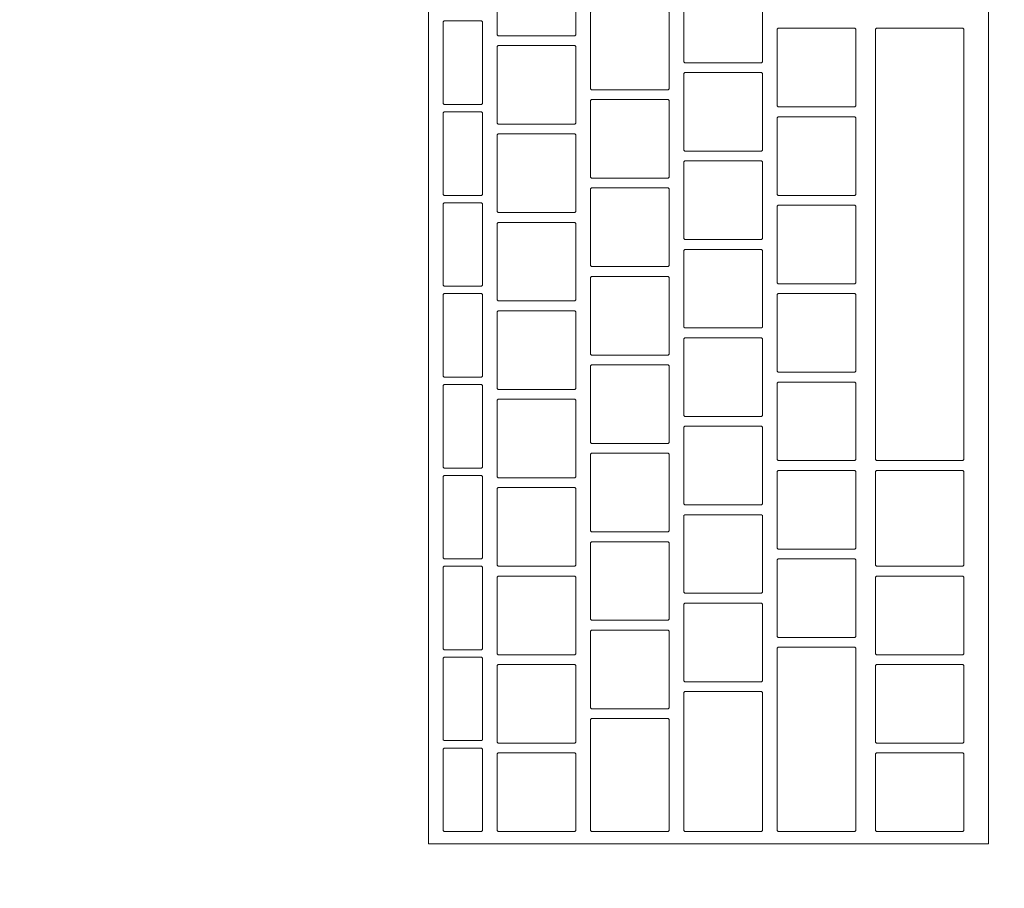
# Model space of a CAD drawing. Header units: metres. Extents: x -4 to 100, y -11 to 17.
# Tile 335 of 656: x 22.507 to 22.707, y 11.818 to 11.995. Entities that reach past the tile are written whole.
import ezdxf

# ---------------------------------------------------------------- set-up
doc = ezdxf.new("R2010")
doc.units = ezdxf.units.M
doc.header["$MEASUREMENT"] = 0
doc.linetypes.add('Wipeout_Contour', pattern=[1, 0, -1])
doc.layers.add('152 - Bemaßung_ Beschriftung.Ausbau', color=7, linetype='Continuous')
doc.layers.add('701 - Einrichtung.Möbel', color=7, linetype='Continuous')
doc.styles.add('ERSTELLTER_STIL_2', font='txt')
doc.dimstyles.new('ERSTELLTER_STIL__5', dxfattribs={"dimtxt": 0.1, "dimasz": 0.0532, "dimexe": 0.18, "dimexo": 0.0625, "dimgap": 0, "dimtad": 1, "dimtih": 1, "dimtoh": 1, "dimzin": 0, "dimdsep": 46, "dimtxsty": 'ERSTELLTER_STIL_2', "dimblk": 'ARROWHEAD_2', "dimblk1": 'ARROWHEAD_2', "dimblk2": 'ARROWHEAD_2', "dimcen": 0.09, "dimse1": 1, "dimse2": 1, "dimclrd": 7, "dimclre": 7, "dimclrt": 7, "dimazin": 0, "dimtfac": 1, "dimtdec": 4, "dimtmove": 0, "dimatfit": 3, "dimfxl": 1, "dimtolj": 1, "dimtzin": 0, "dimarcsym": 0})

# ---------------------------------------------------------------- blocks, each defined once
blk = doc.blocks.new('*D330')
at = {"layer": '152 - Bemaßung_ Beschriftung.Ausbau', "color": 7, "linetype": 'Continuous', "lineweight": 5}
for p, q in [((22.22017, 15.39), (22.17975, 15.32)), ((25.67018, 15.39), (25.62977, 15.32)), ((22.19996, 15.355), (25.64997, 15.355))]:
    blk.add_line(p, q, dxfattribs=at)
at = {"layer": '152 - Bemaßung_ Beschriftung.Ausbau', "color": 7, "lineweight": 5, "char_height": 0.1, "attachment_point": 7, "style": 'ERSTELLTER_STIL_2'}
for s, insert in [('\\A1;{\\pql;\\fArial|b0|i0|c0|p38;3,45}', (23.71605, 15.375)), ('\\A1;{\\pql;\\fArial|b0|i0|c0|p38;15}', (25.47797, 15.375))]:
    blk.add_mtext(s, dxfattribs=dict(at, insert=insert))
blk = doc.blocks.new('ARROWHEAD_2')
at = {"color": 0, "linetype": 'Continuous', "lineweight": 0}
for p, q in [((-0.3781, -0.655), (0.3781, 0.655)), ((0, 0), (-1, 0))]:
    blk.add_line(p, q, dxfattribs=at)
blk = doc.blocks.new('*D331')
at = {"layer": '152 - Bemaßung_ Beschriftung.Ausbau', "color": 7, "linetype": 'Continuous', "lineweight": 5}
for p, q in [((25.64997, 15.3025), (25.64997, 15.4075)), ((25.67018, 15.39), (25.62977, 15.32)), ((25.82018, 15.39), (25.77977, 15.32)), ((22.19996, 15.355), (25.64997, 15.355)), ((25.64997, 15.355), (25.79997, 15.355))]:
    blk.add_line(p, q, dxfattribs=at)

msp = doc.modelspace()

# ---------------------------------------------------------------- wipeouts: each hides what was drawn before it
at = {"color": 254, "linetype": 'Wipeout_Contour', "lineweight": 0, "ltscale": 155.938726}
msp.add_wipeout([(22.19997, 10.68998), (24.39997, 10.68998), (24.39997, 11.48998), (22.99997, 11.48998), (22.99997, 12.68998), (22.19997, 12.68998)], dxfattribs=at).dxf.layer = '701 - Einrichtung.Möbel'

# ---------------------------------------------------------------- next in the draw order: wipeouts: each hides what was drawn before it
at = {"color": 254, "linetype": 'Wipeout_Contour', "lineweight": 0, "ltscale": 102.454512}
msp.add_wipeout([(22.70389, 11.82684), (22.70389, 12.08884), (22.58989, 12.08884), (22.58989, 11.82684)], dxfattribs=at).dxf.layer = '701 - Einrichtung.Möbel'

# ---------------------------------------------------------------- next in the draw order: linework, layer by layer
at = {"layer": '701 - Einrichtung.Möbel', "color": 7, "linetype": 'Continuous', "lineweight": 5, "flags": 128}
msp.add_lwpolyline([(22.70389, 11.82684), (22.70389, 12.08884), (22.58989, 12.08884), (22.58989, 11.82684)], close=True, dxfattribs=at)

# ---------------------------------------------------------------- next in the draw order: wipeouts: each hides what was drawn before it
at = {"color": 254, "linetype": 'Wipeout_Contour', "lineweight": 0, "ltscale": 229.990725}
msp.add_wipeout([(22.61989, 11.99934), (22.61989, 12.00714), (22.61969, 12.00734), (22.60409, 12.00734), (22.60389, 12.00714), (22.60389, 11.99154), (22.60409, 11.99134), (22.61969, 11.99134), (22.61989, 11.99154)], dxfattribs=at).dxf.layer = '701 - Einrichtung.Möbel'
at = {"color": 254, "linetype": 'Wipeout_Contour', "lineweight": 0, "ltscale": 230.269458}
msp.add_wipeout([(22.65789, 11.99384), (22.65789, 12.00164), (22.65769, 12.00184), (22.64209, 12.00184), (22.64189, 12.00164), (22.64189, 11.98604), (22.64209, 11.98584), (22.65769, 11.98584), (22.65789, 11.98604)], dxfattribs=at).dxf.layer = '701 - Einrichtung.Möbel'
at = {"color": 254, "linetype": 'Wipeout_Contour', "lineweight": 0, "ltscale": 230.095242}
msp.add_wipeout([(22.63889, 11.98834), (22.63889, 11.99614), (22.63869, 11.99634), (22.62309, 11.99634), (22.62289, 11.99614), (22.62289, 11.98054), (22.62309, 11.98034), (22.63869, 11.98034), (22.63889, 11.98054)], dxfattribs=at).dxf.layer = '701 - Einrichtung.Möbel'
at = {"color": 254, "linetype": 'Wipeout_Contour', "lineweight": 0, "ltscale": 229.811053}
msp.add_wipeout([(22.60089, 11.98584), (22.60089, 11.99414), (22.60069, 11.99434), (22.59309, 11.99434), (22.59289, 11.99414), (22.59289, 11.97754), (22.59309, 11.97734), (22.60069, 11.97734), (22.60089, 11.97754)], dxfattribs=at).dxf.layer = '701 - Einrichtung.Möbel'
at = {"color": 254, "linetype": 'Wipeout_Contour', "lineweight": 0, "ltscale": 230.382551}
msp.add_wipeout([(22.67689, 11.98484), (22.67689, 11.99264), (22.67669, 11.99284), (22.66109, 11.99284), (22.66089, 11.99264), (22.66089, 11.97704), (22.66109, 11.97684), (22.67669, 11.97684), (22.67689, 11.97704)], dxfattribs=at).dxf.layer = '701 - Einrichtung.Möbel'
at = {"color": 254, "linetype": 'Wipeout_Contour', "lineweight": 0, "ltscale": 230.401413}
msp.add_wipeout([(22.69889, 11.94884), (22.69889, 11.99264), (22.69869, 11.99284), (22.68109, 11.99284), (22.68089, 11.99264), (22.68089, 11.90504), (22.68109, 11.90484), (22.69869, 11.90484), (22.69889, 11.90504)], dxfattribs=at).dxf.layer = '701 - Einrichtung.Möbel'
at = {"color": 254, "linetype": 'Wipeout_Contour', "lineweight": 0, "ltscale": 229.9147}
msp.add_wipeout([(22.61989, 11.98134), (22.61989, 11.98914), (22.61969, 11.98934), (22.60409, 11.98934), (22.60389, 11.98914), (22.60389, 11.97354), (22.60409, 11.97334), (22.61969, 11.97334), (22.61989, 11.97354)], dxfattribs=at).dxf.layer = '701 - Einrichtung.Möbel'
at = {"color": 254, "linetype": 'Wipeout_Contour', "lineweight": 0, "ltscale": 230.19356}
msp.add_wipeout([(22.65789, 11.97584), (22.65789, 11.98364), (22.65769, 11.98384), (22.64209, 11.98384), (22.64189, 11.98364), (22.64189, 11.96804), (22.64209, 11.96784), (22.65769, 11.96784), (22.65789, 11.96804)], dxfattribs=at).dxf.layer = '701 - Einrichtung.Möbel'
at = {"color": 254, "linetype": 'Wipeout_Contour', "lineweight": 0, "ltscale": 230.019322}
msp.add_wipeout([(22.63889, 11.97034), (22.63889, 11.97814), (22.63869, 11.97834), (22.62309, 11.97834), (22.62289, 11.97814), (22.62289, 11.96254), (22.62309, 11.96234), (22.63869, 11.96234), (22.63889, 11.96254)], dxfattribs=at).dxf.layer = '701 - Einrichtung.Möbel'
at = {"color": 254, "linetype": 'Wipeout_Contour', "lineweight": 0, "ltscale": 229.732944}
msp.add_wipeout([(22.60089, 11.96734), (22.60089, 11.97564), (22.60069, 11.97584), (22.59309, 11.97584), (22.59289, 11.97564), (22.59289, 11.95904), (22.59309, 11.95884), (22.60069, 11.95884), (22.60089, 11.95904)], dxfattribs=at).dxf.layer = '701 - Einrichtung.Möbel'
at = {"color": 254, "linetype": 'Wipeout_Contour', "lineweight": 0, "ltscale": 230.306747}
msp.add_wipeout([(22.67689, 11.96684), (22.67689, 11.97464), (22.67669, 11.97484), (22.66109, 11.97484), (22.66089, 11.97464), (22.66089, 11.95904), (22.66109, 11.95884), (22.67669, 11.95884), (22.67689, 11.95904)], dxfattribs=at).dxf.layer = '701 - Einrichtung.Möbel'
at = {"color": 254, "linetype": 'Wipeout_Contour', "lineweight": 0, "ltscale": 229.838764}
msp.add_wipeout([(22.61989, 11.96334), (22.61989, 11.97114), (22.61969, 11.97134), (22.60409, 11.97134), (22.60389, 11.97114), (22.60389, 11.95554), (22.60409, 11.95534), (22.61969, 11.95534), (22.61989, 11.95554)], dxfattribs=at).dxf.layer = '701 - Einrichtung.Möbel'
at = {"color": 254, "linetype": 'Wipeout_Contour', "lineweight": 0, "ltscale": 230.117751}
msp.add_wipeout([(22.65789, 11.95784), (22.65789, 11.96564), (22.65769, 11.96584), (22.64209, 11.96584), (22.64189, 11.96564), (22.64189, 11.95004), (22.64209, 11.94984), (22.65769, 11.94984), (22.65789, 11.95004)], dxfattribs=at).dxf.layer = '701 - Einrichtung.Möbel'
at = {"color": 254, "linetype": 'Wipeout_Contour', "lineweight": 0, "ltscale": 229.94349}
msp.add_wipeout([(22.63889, 11.95234), (22.63889, 11.96014), (22.63869, 11.96034), (22.62309, 11.96034), (22.62289, 11.96014), (22.62289, 11.94454), (22.62309, 11.94434), (22.63869, 11.94434), (22.63889, 11.94454)], dxfattribs=at).dxf.layer = '701 - Einrichtung.Möbel'
at = {"color": 254, "linetype": 'Wipeout_Contour', "lineweight": 0, "ltscale": 229.65493}
msp.add_wipeout([(22.60089, 11.94884), (22.60089, 11.95714), (22.60069, 11.95734), (22.59309, 11.95734), (22.59289, 11.95714), (22.59289, 11.94054), (22.59309, 11.94034), (22.60069, 11.94034), (22.60089, 11.94054)], dxfattribs=at).dxf.layer = '701 - Einrichtung.Möbel'
at = {"color": 254, "linetype": 'Wipeout_Contour', "lineweight": 0, "ltscale": 230.231032}
msp.add_wipeout([(22.67689, 11.94884), (22.67689, 11.95664), (22.67669, 11.95684), (22.66109, 11.95684), (22.66089, 11.95664), (22.66089, 11.94104), (22.66109, 11.94084), (22.67669, 11.94084), (22.67689, 11.94104)], dxfattribs=at).dxf.layer = '701 - Einrichtung.Möbel'
at = {"color": 254, "linetype": 'Wipeout_Contour', "lineweight": 0, "ltscale": 229.762918}
msp.add_wipeout([(22.61989, 11.94534), (22.61989, 11.95314), (22.61969, 11.95334), (22.60409, 11.95334), (22.60389, 11.95314), (22.60389, 11.93754), (22.60409, 11.93734), (22.61969, 11.93734), (22.61989, 11.93754)], dxfattribs=at).dxf.layer = '701 - Einrichtung.Möbel'
at = {"color": 254, "linetype": 'Wipeout_Contour', "lineweight": 0, "ltscale": 230.042031}
msp.add_wipeout([(22.65789, 11.93984), (22.65789, 11.94764), (22.65769, 11.94784), (22.64209, 11.94784), (22.64189, 11.94764), (22.64189, 11.93204), (22.64209, 11.93184), (22.65769, 11.93184), (22.65789, 11.93204)], dxfattribs=at).dxf.layer = '701 - Einrichtung.Möbel'
at = {"color": 254, "linetype": 'Wipeout_Contour', "lineweight": 0, "ltscale": 229.867747}
msp.add_wipeout([(22.63889, 11.93434), (22.63889, 11.94214), (22.63869, 11.94234), (22.62309, 11.94234), (22.62289, 11.94214), (22.62289, 11.92654), (22.62309, 11.92634), (22.63869, 11.92634), (22.63889, 11.92654)], dxfattribs=at).dxf.layer = '701 - Einrichtung.Möbel'
at = {"color": 254, "linetype": 'Wipeout_Contour', "lineweight": 0, "ltscale": 229.57701}
msp.add_wipeout([(22.60089, 11.93034), (22.60089, 11.93864), (22.60069, 11.93884), (22.59309, 11.93884), (22.59289, 11.93864), (22.59289, 11.92204), (22.59309, 11.92184), (22.60069, 11.92184), (22.60089, 11.92204)], dxfattribs=at).dxf.layer = '701 - Einrichtung.Möbel'
at = {"color": 254, "linetype": 'Wipeout_Contour', "lineweight": 0, "ltscale": 230.155406}
msp.add_wipeout([(22.67689, 11.93084), (22.67689, 11.93864), (22.67669, 11.93884), (22.66109, 11.93884), (22.66089, 11.93864), (22.66089, 11.92304), (22.66109, 11.92284), (22.67669, 11.92284), (22.67689, 11.92304)], dxfattribs=at).dxf.layer = '701 - Einrichtung.Möbel'
at = {"color": 254, "linetype": 'Wipeout_Contour', "lineweight": 0, "ltscale": 229.68716}
msp.add_wipeout([(22.61989, 11.92734), (22.61989, 11.93514), (22.61969, 11.93534), (22.60409, 11.93534), (22.60389, 11.93514), (22.60389, 11.91954), (22.60409, 11.91934), (22.61969, 11.91934), (22.61989, 11.91954)], dxfattribs=at).dxf.layer = '701 - Einrichtung.Möbel'
at = {"color": 254, "linetype": 'Wipeout_Contour', "lineweight": 0, "ltscale": 229.9664}
msp.add_wipeout([(22.65789, 11.92184), (22.65789, 11.92964), (22.65769, 11.92984), (22.64209, 11.92984), (22.64189, 11.92964), (22.64189, 11.91404), (22.64209, 11.91384), (22.65769, 11.91384), (22.65789, 11.91404)], dxfattribs=at).dxf.layer = '701 - Einrichtung.Möbel'
at = {"color": 254, "linetype": 'Wipeout_Contour', "lineweight": 0, "ltscale": 229.792094}
msp.add_wipeout([(22.63889, 11.91634), (22.63889, 11.92414), (22.63869, 11.92434), (22.62309, 11.92434), (22.62289, 11.92414), (22.62289, 11.90854), (22.62309, 11.90834), (22.63869, 11.90834), (22.63889, 11.90854)], dxfattribs=at).dxf.layer = '701 - Einrichtung.Möbel'
at = {"color": 254, "linetype": 'Wipeout_Contour', "lineweight": 0, "ltscale": 230.07987}
msp.add_wipeout([(22.67689, 11.91284), (22.67689, 11.92064), (22.67669, 11.92084), (22.66109, 11.92084), (22.66089, 11.92064), (22.66089, 11.90504), (22.66109, 11.90484), (22.67669, 11.90484), (22.67689, 11.90504)], dxfattribs=at).dxf.layer = '701 - Einrichtung.Möbel'
at = {"color": 254, "linetype": 'Wipeout_Contour', "lineweight": 0, "ltscale": 229.499185}
msp.add_wipeout([(22.60089, 11.91184), (22.60089, 11.92014), (22.60069, 11.92034), (22.59309, 11.92034), (22.59289, 11.92014), (22.59289, 11.90354), (22.59309, 11.90334), (22.60069, 11.90334), (22.60089, 11.90354)], dxfattribs=at).dxf.layer = '701 - Einrichtung.Möbel'
at = {"color": 254, "linetype": 'Wipeout_Contour', "lineweight": 0, "ltscale": 229.611492}
msp.add_wipeout([(22.61989, 11.90934), (22.61989, 11.91714), (22.61969, 11.91734), (22.60409, 11.91734), (22.60389, 11.91714), (22.60389, 11.90154), (22.60409, 11.90134), (22.61969, 11.90134), (22.61989, 11.90154)], dxfattribs=at).dxf.layer = '701 - Einrichtung.Möbel'
at = {"color": 254, "linetype": 'Wipeout_Contour', "lineweight": 0, "ltscale": 229.890859}
msp.add_wipeout([(22.65789, 11.90384), (22.65789, 11.91164), (22.65769, 11.91184), (22.64209, 11.91184), (22.64189, 11.91164), (22.64189, 11.89604), (22.64209, 11.89584), (22.65769, 11.89584), (22.65789, 11.89604)], dxfattribs=at).dxf.layer = '701 - Einrichtung.Möbel'
at = {"color": 254, "linetype": 'Wipeout_Contour', "lineweight": 0, "ltscale": 229.71653}
msp.add_wipeout([(22.63889, 11.89834), (22.63889, 11.90614), (22.63869, 11.90634), (22.62309, 11.90634), (22.62289, 11.90614), (22.62289, 11.89054), (22.62309, 11.89034), (22.63869, 11.89034), (22.63889, 11.89054)], dxfattribs=at).dxf.layer = '701 - Einrichtung.Möbel'
at = {"color": 254, "linetype": 'Wipeout_Contour', "lineweight": 0, "ltscale": 230.004423}
msp.add_wipeout([(22.67689, 11.89484), (22.67689, 11.90264), (22.67669, 11.90284), (22.66109, 11.90284), (22.66089, 11.90264), (22.66089, 11.88704), (22.66109, 11.88684), (22.67669, 11.88684), (22.67689, 11.88704)], dxfattribs=at).dxf.layer = '701 - Einrichtung.Möbel'
at = {"color": 254, "linetype": 'Wipeout_Contour', "lineweight": 0, "ltscale": 230.165429}
msp.add_wipeout([(22.69889, 11.89309), (22.69889, 11.90264), (22.69869, 11.90284), (22.68109, 11.90284), (22.68089, 11.90264), (22.68089, 11.88354), (22.68109, 11.88334), (22.69869, 11.88334), (22.69889, 11.88354)], dxfattribs=at).dxf.layer = '701 - Einrichtung.Möbel'
at = {"color": 254, "linetype": 'Wipeout_Contour', "lineweight": 0, "ltscale": 229.421453}
msp.add_wipeout([(22.60089, 11.89334), (22.60089, 11.90164), (22.60069, 11.90184), (22.59309, 11.90184), (22.59289, 11.90164), (22.59289, 11.88504), (22.59309, 11.88484), (22.60069, 11.88484), (22.60089, 11.88504)], dxfattribs=at).dxf.layer = '701 - Einrichtung.Möbel'
at = {"color": 254, "linetype": 'Wipeout_Contour', "lineweight": 0, "ltscale": 229.535913}
msp.add_wipeout([(22.61989, 11.89134), (22.61989, 11.89914), (22.61969, 11.89934), (22.60409, 11.89934), (22.60389, 11.89914), (22.60389, 11.88354), (22.60409, 11.88334), (22.61969, 11.88334), (22.61989, 11.88354)], dxfattribs=at).dxf.layer = '701 - Einrichtung.Möbel'
at = {"color": 254, "linetype": 'Wipeout_Contour', "lineweight": 0, "ltscale": 229.815406}
msp.add_wipeout([(22.65789, 11.88584), (22.65789, 11.89364), (22.65769, 11.89384), (22.64209, 11.89384), (22.64189, 11.89364), (22.64189, 11.87804), (22.64209, 11.87784), (22.65769, 11.87784), (22.65789, 11.87804)], dxfattribs=at).dxf.layer = '701 - Einrichtung.Möbel'
at = {"color": 254, "linetype": 'Wipeout_Contour', "lineweight": 0, "ltscale": 229.641056}
msp.add_wipeout([(22.63889, 11.88034), (22.63889, 11.88814), (22.63869, 11.88834), (22.62309, 11.88834), (22.62289, 11.88814), (22.62289, 11.87254), (22.62309, 11.87234), (22.63869, 11.87234), (22.63889, 11.87254)], dxfattribs=at).dxf.layer = '701 - Einrichtung.Möbel'
at = {"color": 254, "linetype": 'Wipeout_Contour', "lineweight": 0, "ltscale": 229.929065}
msp.add_wipeout([(22.67689, 11.87684), (22.67689, 11.88464), (22.67669, 11.88484), (22.66109, 11.88484), (22.66089, 11.88464), (22.66089, 11.86904), (22.66109, 11.86884), (22.67669, 11.86884), (22.67689, 11.86904)], dxfattribs=at).dxf.layer = '701 - Einrichtung.Möbel'
at = {"color": 254, "linetype": 'Wipeout_Contour', "lineweight": 0, "ltscale": 229.343817}
msp.add_wipeout([(22.60089, 11.87484), (22.60089, 11.88314), (22.60069, 11.88334), (22.59309, 11.88334), (22.59289, 11.88314), (22.59289, 11.86654), (22.59309, 11.86634), (22.60069, 11.86634), (22.60089, 11.86654)], dxfattribs=at).dxf.layer = '701 - Einrichtung.Möbel'
at = {"color": 254, "linetype": 'Wipeout_Contour', "lineweight": 0, "ltscale": 229.460423}
msp.add_wipeout([(22.61989, 11.87334), (22.61989, 11.88114), (22.61969, 11.88134), (22.60409, 11.88134), (22.60389, 11.88114), (22.60389, 11.86554), (22.60409, 11.86534), (22.61969, 11.86534), (22.61989, 11.86554)], dxfattribs=at).dxf.layer = '701 - Einrichtung.Möbel'
at = {"color": 254, "linetype": 'Wipeout_Contour', "lineweight": 0, "ltscale": 230.082604}
msp.add_wipeout([(22.69889, 11.87334), (22.69889, 11.88114), (22.69869, 11.88134), (22.68109, 11.88134), (22.68089, 11.88114), (22.68089, 11.86554), (22.68109, 11.86534), (22.69869, 11.86534), (22.69889, 11.86554)], dxfattribs=at).dxf.layer = '701 - Einrichtung.Möbel'
at = {"color": 254, "linetype": 'Wipeout_Contour', "lineweight": 0, "ltscale": 229.740044}
msp.add_wipeout([(22.65789, 11.86784), (22.65789, 11.87564), (22.65769, 11.87584), (22.64209, 11.87584), (22.64189, 11.87564), (22.64189, 11.86004), (22.64209, 11.85984), (22.65769, 11.85984), (22.65789, 11.86004)], dxfattribs=at).dxf.layer = '701 - Einrichtung.Möbel'
at = {"color": 254, "linetype": 'Wipeout_Contour', "lineweight": 0, "ltscale": 229.565671}
msp.add_wipeout([(22.63889, 11.86234), (22.63889, 11.87014), (22.63869, 11.87034), (22.62309, 11.87034), (22.62289, 11.87014), (22.62289, 11.85454), (22.62309, 11.85434), (22.63869, 11.85434), (22.63889, 11.85454)], dxfattribs=at).dxf.layer = '701 - Einrichtung.Möbel'
at = {"color": 254, "linetype": 'Wipeout_Contour', "lineweight": 0, "ltscale": 229.809834}
msp.add_wipeout([(22.67689, 11.84809), (22.67689, 11.86664), (22.67669, 11.86684), (22.66109, 11.86684), (22.66089, 11.86664), (22.66089, 11.82954), (22.66109, 11.82934), (22.67669, 11.82934), (22.67689, 11.82954)], dxfattribs=at).dxf.layer = '701 - Einrichtung.Möbel'
at = {"color": 254, "linetype": 'Wipeout_Contour', "lineweight": 0, "ltscale": 229.266275}
msp.add_wipeout([(22.60089, 11.85634), (22.60089, 11.86464), (22.60069, 11.86484), (22.59309, 11.86484), (22.59289, 11.86464), (22.59289, 11.84804), (22.59309, 11.84784), (22.60069, 11.84784), (22.60089, 11.84804)], dxfattribs=at).dxf.layer = '701 - Einrichtung.Möbel'
at = {"color": 254, "linetype": 'Wipeout_Contour', "lineweight": 0, "ltscale": 229.385023}
msp.add_wipeout([(22.61989, 11.85534), (22.61989, 11.86314), (22.61969, 11.86334), (22.60409, 11.86334), (22.60389, 11.86314), (22.60389, 11.84754), (22.60409, 11.84734), (22.61969, 11.84734), (22.61989, 11.84754)], dxfattribs=at).dxf.layer = '701 - Einrichtung.Möbel'
at = {"color": 254, "linetype": 'Wipeout_Contour', "lineweight": 0, "ltscale": 230.007408}
msp.add_wipeout([(22.69889, 11.85534), (22.69889, 11.86314), (22.69869, 11.86334), (22.68109, 11.86334), (22.68089, 11.86314), (22.68089, 11.84754), (22.68109, 11.84734), (22.69869, 11.84734), (22.69889, 11.84754)], dxfattribs=at).dxf.layer = '701 - Einrichtung.Möbel'
at = {"color": 254, "linetype": 'Wipeout_Contour', "lineweight": 0, "ltscale": 229.639281}
msp.add_wipeout([(22.65789, 11.84359), (22.65789, 11.85764), (22.65769, 11.85784), (22.64209, 11.85784), (22.64189, 11.85764), (22.64189, 11.82954), (22.64209, 11.82934), (22.65769, 11.82934), (22.65789, 11.82954)], dxfattribs=at).dxf.layer = '701 - Einrichtung.Möbel'
at = {"color": 254, "linetype": 'Wipeout_Contour', "lineweight": 0, "ltscale": 229.476138}
msp.add_wipeout([(22.63889, 11.84084), (22.63889, 11.85214), (22.63869, 11.85234), (22.62309, 11.85234), (22.62289, 11.85214), (22.62289, 11.82954), (22.62309, 11.82934), (22.63869, 11.82934), (22.63889, 11.82954)], dxfattribs=at).dxf.layer = '701 - Einrichtung.Möbel'
at = {"color": 254, "linetype": 'Wipeout_Contour', "lineweight": 0, "ltscale": 229.188827}
msp.add_wipeout([(22.60089, 11.83784), (22.60089, 11.84614), (22.60069, 11.84634), (22.59309, 11.84634), (22.59289, 11.84614), (22.59289, 11.82954), (22.59309, 11.82934), (22.60069, 11.82934), (22.60089, 11.82954)], dxfattribs=at).dxf.layer = '701 - Einrichtung.Möbel'
at = {"color": 254, "linetype": 'Wipeout_Contour', "lineweight": 0, "ltscale": 229.309713}
msp.add_wipeout([(22.61989, 11.83734), (22.61989, 11.84514), (22.61969, 11.84534), (22.60409, 11.84534), (22.60389, 11.84514), (22.60389, 11.82954), (22.60409, 11.82934), (22.61969, 11.82934), (22.61989, 11.82954)], dxfattribs=at).dxf.layer = '701 - Einrichtung.Möbel'
at = {"color": 254, "linetype": 'Wipeout_Contour', "lineweight": 0, "ltscale": 229.932302}
msp.add_wipeout([(22.69889, 11.83734), (22.69889, 11.84514), (22.69869, 11.84534), (22.68109, 11.84534), (22.68089, 11.84514), (22.68089, 11.82954), (22.68109, 11.82934), (22.69869, 11.82934), (22.69889, 11.82954)], dxfattribs=at).dxf.layer = '701 - Einrichtung.Möbel'

# ---------------------------------------------------------------- next in the draw order: linework, layer by layer
at = {"layer": '701 - Einrichtung.Möbel', "color": 7, "linetype": 'Continuous', "lineweight": 5, "flags": 128}
for points in [[(22.61989, 11.99934), (22.61989, 12.00714), (22.61969, 12.00734), (22.60409, 12.00734), (22.60389, 12.00714), (22.60389, 11.99154), (22.60409, 11.99134), (22.61969, 11.99134), (22.61989, 11.99154)], [(22.65789, 11.99384), (22.65789, 12.00164), (22.65769, 12.00184), (22.64209, 12.00184), (22.64189, 12.00164), (22.64189, 11.98604), (22.64209, 11.98584), (22.65769, 11.98584), (22.65789, 11.98604)], [(22.63889, 11.98834), (22.63889, 11.99614), (22.63869, 11.99634), (22.62309, 11.99634), (22.62289, 11.99614), (22.62289, 11.98054), (22.62309, 11.98034), (22.63869, 11.98034), (22.63889, 11.98054)], [(22.60089, 11.98584), (22.60089, 11.99414), (22.60069, 11.99434), (22.59309, 11.99434), (22.59289, 11.99414), (22.59289, 11.97754), (22.59309, 11.97734), (22.60069, 11.97734), (22.60089, 11.97754)], [(22.67689, 11.98484), (22.67689, 11.99264), (22.67669, 11.99284), (22.66109, 11.99284), (22.66089, 11.99264), (22.66089, 11.97704), (22.66109, 11.97684), (22.67669, 11.97684), (22.67689, 11.97704)], [(22.69889, 11.94884), (22.69889, 11.99264), (22.69869, 11.99284), (22.68109, 11.99284), (22.68089, 11.99264), (22.68089, 11.90504), (22.68109, 11.90484), (22.69869, 11.90484), (22.69889, 11.90504)], [(22.61989, 11.98134), (22.61989, 11.98914), (22.61969, 11.98934), (22.60409, 11.98934), (22.60389, 11.98914), (22.60389, 11.97354), (22.60409, 11.97334), (22.61969, 11.97334), (22.61989, 11.97354)], [(22.65789, 11.97584), (22.65789, 11.98364), (22.65769, 11.98384), (22.64209, 11.98384), (22.64189, 11.98364), (22.64189, 11.96804), (22.64209, 11.96784), (22.65769, 11.96784), (22.65789, 11.96804)], [(22.63889, 11.97034), (22.63889, 11.97814), (22.63869, 11.97834), (22.62309, 11.97834), (22.62289, 11.97814), (22.62289, 11.96254), (22.62309, 11.96234), (22.63869, 11.96234), (22.63889, 11.96254)], [(22.60089, 11.96734), (22.60089, 11.97564), (22.60069, 11.97584), (22.59309, 11.97584), (22.59289, 11.97564), (22.59289, 11.95904), (22.59309, 11.95884), (22.60069, 11.95884), (22.60089, 11.95904)], [(22.67689, 11.96684), (22.67689, 11.97464), (22.67669, 11.97484), (22.66109, 11.97484), (22.66089, 11.97464), (22.66089, 11.95904), (22.66109, 11.95884), (22.67669, 11.95884), (22.67689, 11.95904)], [(22.61989, 11.96334), (22.61989, 11.97114), (22.61969, 11.97134), (22.60409, 11.97134), (22.60389, 11.97114), (22.60389, 11.95554), (22.60409, 11.95534), (22.61969, 11.95534), (22.61989, 11.95554)], [(22.65789, 11.95784), (22.65789, 11.96564), (22.65769, 11.96584), (22.64209, 11.96584), (22.64189, 11.96564), (22.64189, 11.95004), (22.64209, 11.94984), (22.65769, 11.94984), (22.65789, 11.95004)], [(22.63889, 11.95234), (22.63889, 11.96014), (22.63869, 11.96034), (22.62309, 11.96034), (22.62289, 11.96014), (22.62289, 11.94454), (22.62309, 11.94434), (22.63869, 11.94434), (22.63889, 11.94454)], [(22.60089, 11.94884), (22.60089, 11.95714), (22.60069, 11.95734), (22.59309, 11.95734), (22.59289, 11.95714), (22.59289, 11.94054), (22.59309, 11.94034), (22.60069, 11.94034), (22.60089, 11.94054)], [(22.67689, 11.94884), (22.67689, 11.95664), (22.67669, 11.95684), (22.66109, 11.95684), (22.66089, 11.95664), (22.66089, 11.94104), (22.66109, 11.94084), (22.67669, 11.94084), (22.67689, 11.94104)], [(22.61989, 11.94534), (22.61989, 11.95314), (22.61969, 11.95334), (22.60409, 11.95334), (22.60389, 11.95314), (22.60389, 11.93754), (22.60409, 11.93734), (22.61969, 11.93734), (22.61989, 11.93754)], [(22.65789, 11.93984), (22.65789, 11.94764), (22.65769, 11.94784), (22.64209, 11.94784), (22.64189, 11.94764), (22.64189, 11.93204), (22.64209, 11.93184), (22.65769, 11.93184), (22.65789, 11.93204)], [(22.63889, 11.93434), (22.63889, 11.94214), (22.63869, 11.94234), (22.62309, 11.94234), (22.62289, 11.94214), (22.62289, 11.92654), (22.62309, 11.92634), (22.63869, 11.92634), (22.63889, 11.92654)], [(22.60089, 11.93034), (22.60089, 11.93864), (22.60069, 11.93884), (22.59309, 11.93884), (22.59289, 11.93864), (22.59289, 11.92204), (22.59309, 11.92184), (22.60069, 11.92184), (22.60089, 11.92204)], [(22.67689, 11.93084), (22.67689, 11.93864), (22.67669, 11.93884), (22.66109, 11.93884), (22.66089, 11.93864), (22.66089, 11.92304), (22.66109, 11.92284), (22.67669, 11.92284), (22.67689, 11.92304)], [(22.61989, 11.92734), (22.61989, 11.93514), (22.61969, 11.93534), (22.60409, 11.93534), (22.60389, 11.93514), (22.60389, 11.91954), (22.60409, 11.91934), (22.61969, 11.91934), (22.61989, 11.91954)], [(22.65789, 11.92184), (22.65789, 11.92964), (22.65769, 11.92984), (22.64209, 11.92984), (22.64189, 11.92964), (22.64189, 11.91404), (22.64209, 11.91384), (22.65769, 11.91384), (22.65789, 11.91404)], [(22.63889, 11.91634), (22.63889, 11.92414), (22.63869, 11.92434), (22.62309, 11.92434), (22.62289, 11.92414), (22.62289, 11.90854), (22.62309, 11.90834), (22.63869, 11.90834), (22.63889, 11.90854)], [(22.67689, 11.91284), (22.67689, 11.92064), (22.67669, 11.92084), (22.66109, 11.92084), (22.66089, 11.92064), (22.66089, 11.90504), (22.66109, 11.90484), (22.67669, 11.90484), (22.67689, 11.90504)], [(22.60089, 11.91184), (22.60089, 11.92014), (22.60069, 11.92034), (22.59309, 11.92034), (22.59289, 11.92014), (22.59289, 11.90354), (22.59309, 11.90334), (22.60069, 11.90334), (22.60089, 11.90354)], [(22.61989, 11.90934), (22.61989, 11.91714), (22.61969, 11.91734), (22.60409, 11.91734), (22.60389, 11.91714), (22.60389, 11.90154), (22.60409, 11.90134), (22.61969, 11.90134), (22.61989, 11.90154)], [(22.65789, 11.90384), (22.65789, 11.91164), (22.65769, 11.91184), (22.64209, 11.91184), (22.64189, 11.91164), (22.64189, 11.89604), (22.64209, 11.89584), (22.65769, 11.89584), (22.65789, 11.89604)], [(22.63889, 11.89834), (22.63889, 11.90614), (22.63869, 11.90634), (22.62309, 11.90634), (22.62289, 11.90614), (22.62289, 11.89054), (22.62309, 11.89034), (22.63869, 11.89034), (22.63889, 11.89054)], [(22.67689, 11.89484), (22.67689, 11.90264), (22.67669, 11.90284), (22.66109, 11.90284), (22.66089, 11.90264), (22.66089, 11.88704), (22.66109, 11.88684), (22.67669, 11.88684), (22.67689, 11.88704)], [(22.69889, 11.89309), (22.69889, 11.90264), (22.69869, 11.90284), (22.68109, 11.90284), (22.68089, 11.90264), (22.68089, 11.88354), (22.68109, 11.88334), (22.69869, 11.88334), (22.69889, 11.88354)], [(22.60089, 11.89334), (22.60089, 11.90164), (22.60069, 11.90184), (22.59309, 11.90184), (22.59289, 11.90164), (22.59289, 11.88504), (22.59309, 11.88484), (22.60069, 11.88484), (22.60089, 11.88504)], [(22.61989, 11.89134), (22.61989, 11.89914), (22.61969, 11.89934), (22.60409, 11.89934), (22.60389, 11.89914), (22.60389, 11.88354), (22.60409, 11.88334), (22.61969, 11.88334), (22.61989, 11.88354)], [(22.65789, 11.88584), (22.65789, 11.89364), (22.65769, 11.89384), (22.64209, 11.89384), (22.64189, 11.89364), (22.64189, 11.87804), (22.64209, 11.87784), (22.65769, 11.87784), (22.65789, 11.87804)], [(22.63889, 11.88034), (22.63889, 11.88814), (22.63869, 11.88834), (22.62309, 11.88834), (22.62289, 11.88814), (22.62289, 11.87254), (22.62309, 11.87234), (22.63869, 11.87234), (22.63889, 11.87254)], [(22.67689, 11.87684), (22.67689, 11.88464), (22.67669, 11.88484), (22.66109, 11.88484), (22.66089, 11.88464), (22.66089, 11.86904), (22.66109, 11.86884), (22.67669, 11.86884), (22.67689, 11.86904)], [(22.60089, 11.87484), (22.60089, 11.88314), (22.60069, 11.88334), (22.59309, 11.88334), (22.59289, 11.88314), (22.59289, 11.86654), (22.59309, 11.86634), (22.60069, 11.86634), (22.60089, 11.86654)], [(22.61989, 11.87334), (22.61989, 11.88114), (22.61969, 11.88134), (22.60409, 11.88134), (22.60389, 11.88114), (22.60389, 11.86554), (22.60409, 11.86534), (22.61969, 11.86534), (22.61989, 11.86554)], [(22.69889, 11.87334), (22.69889, 11.88114), (22.69869, 11.88134), (22.68109, 11.88134), (22.68089, 11.88114), (22.68089, 11.86554), (22.68109, 11.86534), (22.69869, 11.86534), (22.69889, 11.86554)], [(22.65789, 11.86784), (22.65789, 11.87564), (22.65769, 11.87584), (22.64209, 11.87584), (22.64189, 11.87564), (22.64189, 11.86004), (22.64209, 11.85984), (22.65769, 11.85984), (22.65789, 11.86004)], [(22.63889, 11.86234), (22.63889, 11.87014), (22.63869, 11.87034), (22.62309, 11.87034), (22.62289, 11.87014), (22.62289, 11.85454), (22.62309, 11.85434), (22.63869, 11.85434), (22.63889, 11.85454)], [(22.67689, 11.84809), (22.67689, 11.86664), (22.67669, 11.86684), (22.66109, 11.86684), (22.66089, 11.86664), (22.66089, 11.82954), (22.66109, 11.82934), (22.67669, 11.82934), (22.67689, 11.82954)], [(22.60089, 11.85634), (22.60089, 11.86464), (22.60069, 11.86484), (22.59309, 11.86484), (22.59289, 11.86464), (22.59289, 11.84804), (22.59309, 11.84784), (22.60069, 11.84784), (22.60089, 11.84804)], [(22.61989, 11.85534), (22.61989, 11.86314), (22.61969, 11.86334), (22.60409, 11.86334), (22.60389, 11.86314), (22.60389, 11.84754), (22.60409, 11.84734), (22.61969, 11.84734), (22.61989, 11.84754)], [(22.69889, 11.85534), (22.69889, 11.86314), (22.69869, 11.86334), (22.68109, 11.86334), (22.68089, 11.86314), (22.68089, 11.84754), (22.68109, 11.84734), (22.69869, 11.84734), (22.69889, 11.84754)], [(22.65789, 11.84359), (22.65789, 11.85764), (22.65769, 11.85784), (22.64209, 11.85784), (22.64189, 11.85764), (22.64189, 11.82954), (22.64209, 11.82934), (22.65769, 11.82934), (22.65789, 11.82954)], [(22.63889, 11.84084), (22.63889, 11.85214), (22.63869, 11.85234), (22.62309, 11.85234), (22.62289, 11.85214), (22.62289, 11.82954), (22.62309, 11.82934), (22.63869, 11.82934), (22.63889, 11.82954)], [(22.60089, 11.83784), (22.60089, 11.84614), (22.60069, 11.84634), (22.59309, 11.84634), (22.59289, 11.84614), (22.59289, 11.82954), (22.59309, 11.82934), (22.60069, 11.82934), (22.60089, 11.82954)], [(22.61989, 11.83734), (22.61989, 11.84514), (22.61969, 11.84534), (22.60409, 11.84534), (22.60389, 11.84514), (22.60389, 11.82954), (22.60409, 11.82934), (22.61969, 11.82934), (22.61989, 11.82954)], [(22.69889, 11.83734), (22.69889, 11.84514), (22.69869, 11.84534), (22.68109, 11.84534), (22.68089, 11.84514), (22.68089, 11.82954), (22.68109, 11.82934), (22.69869, 11.82934), (22.69889, 11.82954)]]:
    msp.add_lwpolyline(points, close=True, dxfattribs=at)

# ---------------------------------------------------------------- next in the draw order: dimensions: what is measured, and where the dimension line sits
at = {"layer": '152 - Bemaßung_ Beschriftung.Ausbau', "color": 7, "linetype": 'Continuous', "lineweight": 5}
for base, p1, p2, picture, middle in [((25.64997, 15.355), (22.19996, 12.99998), (25.64997, 10.74998), '*D330', (23.84593, 15.425)), ((25.79997, 15.355), (25.64997, 10.74998), (25.79997, 10.74998), '*D331', (25.55421, 15.425))]:
    dim = msp.add_linear_dim(base=base, p1=p1, p2=p2, angle=0, dimstyle='ERSTELLTER_STIL__5', dxfattribs=at)
    dim.commit()
    dim.dimension.update_dxf_attribs({"geometry": picture, "text_midpoint": middle, "dimtype": 160})

doc.saveas('drawing.dxf')
